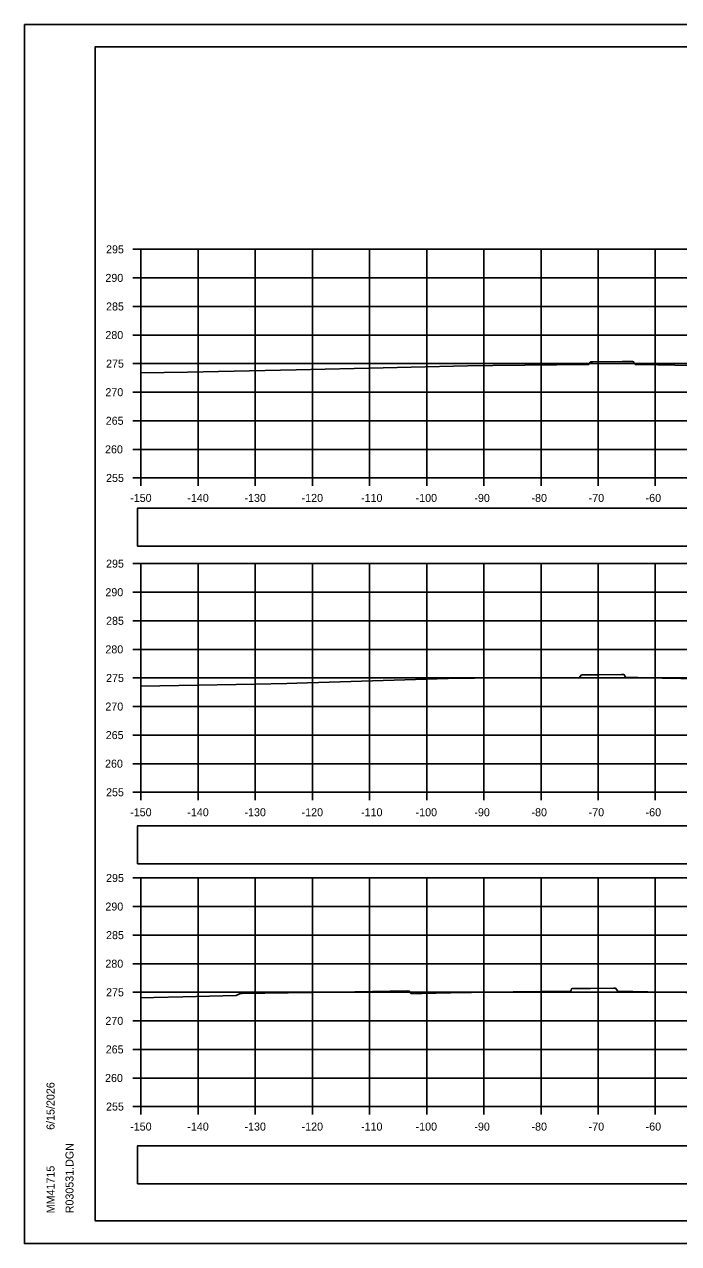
# Model space of a CAD drawing. Extents: x 285 to 4233, y -659 to 3710.
# Drawn here: x 2389.1 to 2503.6, y 829.5 to 1042.9 of the extents above; entities that cross this region are included whole.
import ezdxf

# ---------------------------------------------------------------- set-up
doc = ezdxf.new("R2010")
doc.units = 0
for name, color, linetype in [('R_Axis', 7, 'Continuous'), ('R_Axis Annot', 7, 'Continuous'), ('R_Border', 7, 'Continuous'), ('R_Exist Surface', 7, 'Continuous'), ('R_Grid', 7, 'Continuous'), ('R_No Plot', 7, 'Continuous')]:
    doc.layers.add(name, color=color, linetype=linetype)

msp = doc.modelspace()

# ---------------------------------------------------------------- linework, layer by layer
at = {"layer": 'R_Axis'}
for p, q in [((2408.1, 1003.5), (2409.5, 1003.5)), ((2409.5, 963.5), (2409.5, 1003.5)), ((2408.1, 998.5), (2409.5, 998.5)), ((2408.1, 993.5), (2409.5, 993.5)), ((2408.1, 988.5), (2409.5, 988.5)), ((2408.1, 983.5), (2409.5, 983.5)), ((2408.1, 978.5), (2409.5, 978.5)), ((2408.1, 973.5), (2409.5, 973.5)), ((2408.1, 968.5), (2409.5, 968.5)), ((2408.1, 963.5), (2409.5, 963.5)), ((2409.5, 963.5), (2709.5, 963.5)), ((2409.5, 962.1), (2409.5, 963.5)), ((2419.5, 962.1), (2419.5, 963.5)), ((2429.5, 962.1), (2429.5, 963.5)), ((2439.5, 962.1), (2439.5, 963.5)), ((2449.5, 962.1), (2449.5, 963.5)), ((2459.5, 962.1), (2459.5, 963.5)), ((2469.5, 962.1), (2469.5, 963.5)), ((2479.5, 962.1), (2479.5, 963.5)), ((2489.5, 962.1), (2489.5, 963.5)), ((2499.5, 962.1), (2499.5, 963.5)), ((2408.1, 948.5), (2409.5, 948.5)), ((2409.5, 908.5), (2409.5, 948.5)), ((2408.1, 943.5), (2409.5, 943.5)), ((2408.1, 938.5), (2409.5, 938.5)), ((2408.1, 933.5), (2409.5, 933.5)), ((2408.1, 928.5), (2409.5, 928.5)), ((2408.1, 923.5), (2409.5, 923.5)), ((2408.1, 918.5), (2409.5, 918.5)), ((2408.1, 913.5), (2409.5, 913.5)), ((2408.1, 908.5), (2409.5, 908.5)), ((2409.5, 908.5), (2709.5, 908.5)), ((2409.5, 907.1), (2409.5, 908.5)), ((2419.5, 907.1), (2419.5, 908.5)), ((2429.5, 907.1), (2429.5, 908.5)), ((2439.5, 907.1), (2439.5, 908.5)), ((2449.5, 907.1), (2449.5, 908.5)), ((2459.5, 907.1), (2459.5, 908.5)), ((2469.5, 907.1), (2469.5, 908.5)), ((2479.5, 907.1), (2479.5, 908.5)), ((2489.5, 907.1), (2489.5, 908.5)), ((2499.5, 907.1), (2499.5, 908.5)), ((2408.1, 893.5), (2409.5, 893.5)), ((2409.5, 853.5), (2409.5, 893.5)), ((2408.1, 888.5), (2409.5, 888.5)), ((2408.1, 883.5), (2409.5, 883.5)), ((2408.1, 878.5), (2409.5, 878.5)), ((2408.1, 873.5), (2409.5, 873.5)), ((2408.1, 868.5), (2409.5, 868.5)), ((2408.1, 863.5), (2409.5, 863.5)), ((2408.1, 858.5), (2409.5, 858.5)), ((2408.1, 853.5), (2409.5, 853.5)), ((2409.5, 853.5), (2709.5, 853.5)), ((2409.5, 852.1), (2409.5, 853.5)), ((2419.5, 852.1), (2419.5, 853.5)), ((2429.5, 852.1), (2429.5, 853.5)), ((2439.5, 852.1), (2439.5, 853.5)), ((2449.5, 852.1), (2449.5, 853.5)), ((2459.5, 852.1), (2459.5, 853.5)), ((2469.5, 852.1), (2469.5, 853.5)), ((2479.5, 852.1), (2479.5, 853.5)), ((2489.5, 852.1), (2489.5, 853.5)), ((2499.5, 852.1), (2499.5, 853.5))]:
    msp.add_line(p, q, dxfattribs=at)
at = {"layer": 'R_Axis Annot'}
for points in [[(2408.87, 951.54), (2536.56, 951.54), (2536.56, 958.19), (2408.87, 958.19)], [(2408.87, 895.95), (2536.56, 895.95), (2536.56, 902.61), (2408.87, 902.61)], [(2408.87, 839.97), (2536.56, 839.97), (2536.56, 846.62), (2408.87, 846.62)]]:
    msp.add_lwpolyline(points, close=True, dxfattribs=at)
at = {"layer": 'R_Border'}
for p, q in [((2401.5, 1038.96), (2717.68, 1038.96)), ((2401.5, 833.5), (2401.5, 1038.96)), ((2401.5, 833.5), (2401.5, 833.5)), ((2717.68, 833.5), (2401.5, 833.5))]:
    msp.add_line(p, q, dxfattribs=at)
at = {"layer": 'R_Exist Surface'}
for points in [[(2409.5, 981.86), (2417.61, 982.02), (2436.64, 982.39), (2451.86, 982.75), (2466.64, 983.11), (2471.07, 983.15), (2487.85, 983.32), (2488.07, 983.68), (2488.15, 983.79), (2488.21, 983.79), (2488.38, 983.81), (2488.42, 983.81), (2488.53, 983.82), (2493.69, 983.85), (2495.35, 983.87), (2495.44, 983.87), (2495.47, 983.87), (2495.53, 983.86), (2495.7, 983.82), (2495.89, 983.48), (2495.95, 983.37), (2499.96, 983.29), (2511.87, 983.04)], [(2409.5, 927.08), (2429.48, 927.44), (2435.02, 927.54), (2436.77, 927.58), (2465.13, 928.45), (2467.88, 928.47), (2486.23, 928.57), (2486.37, 928.74), (2486.59, 929.02), (2486.72, 929.04), (2486.92, 929.06), (2486.96, 929.06), (2486.97, 929.06), (2489.49, 929.06), (2493.6, 929.08), (2493.73, 929.09), (2493.83, 929.1), (2493.91, 929.08), (2494.06, 929.04), (2494.24, 928.78), (2494.35, 928.61), (2500.71, 928.48), (2510.43, 928.27)], [(2409.5, 872.53), (2411.73, 872.59), (2416.8, 872.71), (2426.16, 872.95), (2426.72, 873.2), (2426.87, 873.26), (2426.9, 873.27), (2427.19, 873.31), (2431.17, 873.35), (2439.41, 873.44), (2443.84, 873.53), (2456.17, 873.76), (2456.41, 873.71), (2456.45, 873.7), (2456.73, 873.34), (2456.77, 873.27), (2458.67, 873.31), (2463.65, 873.43), (2474.62, 873.59), (2484.68, 873.72), (2484.76, 873.88), (2484.86, 874.13), (2484.99, 874.15), (2485.23, 874.17), (2485.42, 874.15), (2485.51, 874.14), (2488.14, 874.16), (2492.19, 874.21), (2492.3, 874.21), (2492.53, 874.22), (2492.56, 874.21), (2492.61, 874.19), (2492.74, 874.01), (2492.94, 873.69), (2500.83, 873.54), (2508.89, 873.41)]]:
    msp.add_lwpolyline(points, dxfattribs=at)
at = {"layer": 'R_Grid'}
for p, q in [((2409.5, 1003.5), (2709.5, 1003.5)), ((2409.5, 963.5), (2409.5, 1003.5)), ((2419.5, 963.5), (2419.5, 1003.5)), ((2429.5, 963.5), (2429.5, 1003.5)), ((2439.5, 963.5), (2439.5, 1003.5)), ((2449.5, 963.5), (2449.5, 1003.5)), ((2459.5, 963.5), (2459.5, 1003.5)), ((2469.5, 963.5), (2469.5, 1003.5)), ((2479.5, 963.5), (2479.5, 1003.5)), ((2489.5, 963.5), (2489.5, 1003.5)), ((2499.5, 963.5), (2499.5, 1003.5)), ((2409.5, 998.5), (2709.5, 998.5)), ((2409.5, 993.5), (2709.5, 993.5)), ((2409.5, 988.5), (2709.5, 988.5)), ((2409.5, 983.5), (2709.5, 983.5)), ((2409.5, 978.5), (2709.5, 978.5)), ((2409.5, 973.5), (2709.5, 973.5)), ((2409.5, 968.5), (2709.5, 968.5)), ((2409.5, 963.5), (2709.5, 963.5)), ((2409.5, 948.5), (2709.5, 948.5)), ((2409.5, 908.5), (2409.5, 948.5)), ((2419.5, 908.5), (2419.5, 948.5)), ((2429.5, 908.5), (2429.5, 948.5)), ((2439.5, 908.5), (2439.5, 948.5)), ((2449.5, 908.5), (2449.5, 948.5)), ((2459.5, 908.5), (2459.5, 948.5)), ((2469.5, 908.5), (2469.5, 948.5)), ((2479.5, 908.5), (2479.5, 948.5)), ((2489.5, 908.5), (2489.5, 948.5)), ((2499.5, 908.5), (2499.5, 948.5)), ((2409.5, 943.5), (2709.5, 943.5)), ((2409.5, 938.5), (2709.5, 938.5)), ((2409.5, 933.5), (2709.5, 933.5)), ((2409.5, 928.5), (2709.5, 928.5)), ((2409.5, 923.5), (2709.5, 923.5)), ((2409.5, 918.5), (2709.5, 918.5)), ((2409.5, 913.5), (2709.5, 913.5)), ((2409.5, 908.5), (2709.5, 908.5)), ((2409.5, 893.5), (2709.5, 893.5)), ((2409.5, 853.5), (2409.5, 893.5)), ((2419.5, 853.5), (2419.5, 893.5)), ((2429.5, 853.5), (2429.5, 893.5)), ((2439.5, 853.5), (2439.5, 893.5)), ((2449.5, 853.5), (2449.5, 893.5)), ((2459.5, 853.5), (2459.5, 893.5)), ((2469.5, 853.5), (2469.5, 893.5)), ((2479.5, 853.5), (2479.5, 893.5)), ((2489.5, 853.5), (2489.5, 893.5)), ((2499.5, 853.5), (2499.5, 893.5)), ((2409.5, 888.5), (2709.5, 888.5)), ((2409.5, 883.5), (2709.5, 883.5)), ((2409.5, 878.5), (2709.5, 878.5)), ((2409.5, 873.5), (2709.5, 873.5)), ((2409.5, 868.5), (2709.5, 868.5)), ((2409.5, 863.5), (2709.5, 863.5)), ((2409.5, 858.5), (2709.5, 858.5)), ((2409.5, 853.5), (2709.5, 853.5))]:
    msp.add_line(p, q, dxfattribs=at)
at = {"layer": 'R_No Plot'}
for p, q in [((2389.1, 1042.86), (2722.43, 1042.86)), ((2389.1, 829.53), (2722.43, 829.53))]:
    msp.add_line(p, q, dxfattribs=at)
for points in [[(2389.09, 1042.86), (2722.43, 1042.86), (2722.43, 829.52), (2389.09, 829.52)], [(2635.42, 1038.96), (2655.04, 1038.96), (2655.04, 1029.08), (2671.15, 1029.08), (2694.35, 1029.08), (2694.47, 1000.93), (2717.68, 1000.93), (2717.68, 833.5), (2401.5, 833.5), (2401.5, 1038.96)]]:
    msp.add_lwpolyline(points, close=True, dxfattribs=at)

# ---------------------------------------------------------------- texts
at = {"layer": 'R_Axis Annot'}
for s, p in [('295', (2403.39, 1002.8)), ('290', (2403.27, 997.8)), ('285', (2403.39, 992.8)), ('280', (2403.27, 987.8)), ('275', (2403.39, 982.8)), ('270', (2403.27, 977.8)), ('265', (2403.33, 972.8)), ('260', (2403.21, 967.8)), ('255', (2403.39, 962.8)), ('-150', (2407.61, 959.3)), ('-140', (2417.61, 959.3)), ('-130', (2427.61, 959.3)), ('-120', (2437.61, 959.3)), ('-110', (2448.01, 959.3)), ('-100', (2457.56, 959.3)), ('-90', (2467.84, 959.3)), ('-80', (2477.84, 959.3)), ('-70', (2487.84, 959.3)), ('-60', (2497.81, 959.3)), ('295', (2403.39, 947.8)), ('290', (2403.27, 942.8)), ('285', (2403.39, 937.8)), ('280', (2403.27, 932.8)), ('275', (2403.39, 927.8)), ('270', (2403.27, 922.8)), ('265', (2403.33, 917.8)), ('260', (2403.21, 912.8)), ('255', (2403.39, 907.8)), ('-150', (2407.61, 904.3)), ('-140', (2417.61, 904.3)), ('-130', (2427.61, 904.3)), ('-120', (2437.61, 904.3)), ('-110', (2448.01, 904.3)), ('-100', (2457.56, 904.3)), ('-90', (2467.84, 904.3)), ('-80', (2477.84, 904.3)), ('-70', (2487.84, 904.3)), ('-60', (2497.81, 904.3)), ('295', (2403.39, 892.8)), ('290', (2403.27, 887.8)), ('285', (2403.39, 882.8)), ('280', (2403.27, 877.8)), ('275', (2403.39, 872.8)), ('270', (2403.27, 867.8)), ('265', (2403.33, 862.8)), ('260', (2403.21, 857.8)), ('255', (2403.39, 852.8)), ('-150', (2407.61, 849.3)), ('-140', (2417.61, 849.3)), ('-130', (2427.61, 849.3)), ('-120', (2437.61, 849.3)), ('-110', (2448.01, 849.3)), ('-100', (2457.56, 849.3)), ('-90', (2467.84, 849.3)), ('-80', (2477.84, 849.3)), ('-70', (2487.84, 849.3)), ('-60', (2497.81, 849.3))]:
    msp.add_text(s, height=1.4, dxfattribs=at).set_placement(p)
at = {"layer": 'R_Border'}
for s, p in [('6/15/2026', (2394.37, 849.43)), ('R030531.DGN', (2397.69, 834.83)), ('MM41715', (2394.37, 834.83))]:
    msp.add_text(s, height=1.4, rotation=90, dxfattribs=at).set_placement(p)

doc.saveas('drawing.dxf')
